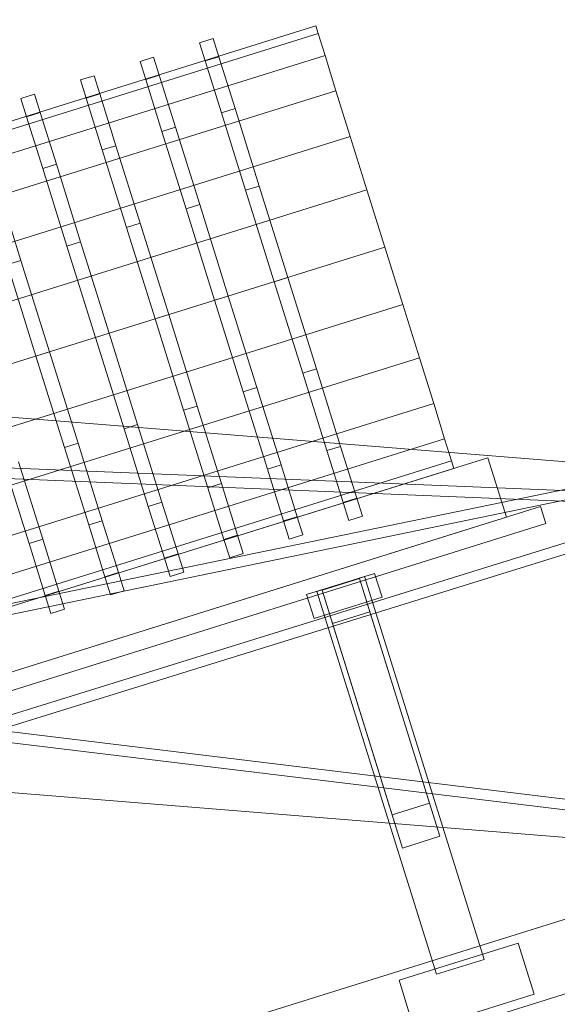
# Model space of a CAD drawing. Header units: millimetres. Extents: x -2233 to 61924, y -68080 to 6847.
# Tile 835 of 1056: x 23929 to 24231, y 3079 to 3631. Entities that reach past the tile are written whole.
import ezdxf

# ---------------------------------------------------------------- set-up
doc = ezdxf.new("R2010")
doc.units = ezdxf.units.MM
doc.layers.add('COTAS_P', color=1, linetype='Continuous', lineweight=0)
doc.layers.add('lateral_C02', color=7, linetype='Continuous', lineweight=0)
doc.dimstyles.new('R19_100', dxfattribs={"dimtxt": 250, "dimasz": 150, "dimexe": 150, "dimexo": 80, "dimgap": 100, "dimtad": 1, "dimtih": 1, "dimtoh": 1, "dimdsep": 46, "dimcen": 0.09, "dimadec": 0, "dimazin": 0, "dimtfac": 1, "dimtdec": 4, "dimtofl": 0, "dimtmove": 0, "dimatfit": 3, "dimfxl": 1, "dimtolj": 1, "dimtzin": 0, "dimarcsym": 0})

# ---------------------------------------------------------------- blocks, each defined once
blk = doc.blocks.new('DIM_R28_4')
at = {"layer": 'COTAS_P'}
for p, q in [((15248.37, 1279.09), (24311.82, 4109.09)), ((24311.82, 4109.09), (24155.23, 4107.34)), ((24311.82, 4109.09), (24182.05, 4021.43)), ((24580.07, 3250), (24311.82, 4109.09)), ((15248.37, 1279.09), (15378.14, 1366.76)), ((15248.37, 1279.09), (15404.97, 1280.85)), ((15516.62, 420), (15248.37, 1279.09))]:
    blk.add_line(p, q, dxfattribs=at)
blk.add_text('9495 P', height=250, rotation=17.3406, dxfattribs=at).set_placement((19750.29, 2789.55))

msp = doc.modelspace()

# ---------------------------------------------------------------- linework, layer by layer
at = {"layer": 'lateral_C02'}
for p, q in [((23637.275, 3484.665), (24095.459, 3627.73)), ((24096.779, 3623.501), (24095.459, 3627.73)), ((23638.595, 3480.436), (24096.779, 3623.501)), ((24030.314, 3618.284), (24037.95, 3620.668)), ((24033.499, 3608.082), (24030.314, 3618.284)), ((24041.135, 3610.466), (24037.95, 3620.668)), ((24100.65, 3611.104), (24096.779, 3623.501)), ((23642.466, 3468.04), (24100.65, 3611.104)), ((23996.904, 3607.852), (24004.541, 3610.236)), ((24000.09, 3597.65), (23996.904, 3607.852)), ((24007.726, 3600.035), (24004.541, 3610.236)), ((24033.499, 3608.082), (24041.135, 3610.466)), ((24042.57, 3579.03), (24033.499, 3608.082)), ((24050.206, 3581.415), (24041.135, 3610.466)), ((24106.808, 3591.384), (24100.65, 3611.104)), ((23963.495, 3597.42), (23971.131, 3599.804)), ((23966.68, 3587.218), (23963.495, 3597.42)), ((23974.317, 3589.603), (23971.131, 3599.804)), ((24000.09, 3597.65), (24007.726, 3600.035)), ((24009.161, 3568.599), (24000.09, 3597.65)), ((24016.797, 3570.983), (24007.726, 3600.035)), ((23648.624, 3448.319), (24106.808, 3591.384)), ((24114.832, 3565.684), (24106.808, 3591.384)), ((23930.086, 3586.988), (23937.722, 3589.373)), ((23933.271, 3576.787), (23930.086, 3586.988)), ((23940.908, 3579.171), (23937.722, 3589.373)), ((23966.68, 3587.218), (23974.317, 3589.603)), ((23975.752, 3558.167), (23966.68, 3587.218)), ((23983.388, 3560.551), (23974.317, 3589.603)), ((24042.57, 3579.03), (24050.206, 3581.415)), ((24063.782, 3537.936), (24050.206, 3581.415)), ((23933.271, 3576.787), (23940.908, 3579.171)), ((23942.342, 3547.735), (23933.271, 3576.787)), ((23949.979, 3550.119), (23940.908, 3579.171)), ((24056.146, 3535.552), (24042.57, 3579.03)), ((24009.161, 3568.599), (24016.797, 3570.983)), ((24022.737, 3525.12), (24009.161, 3568.599)), ((24030.373, 3527.504), (24016.797, 3570.983)), ((23656.648, 3422.619), (24114.832, 3565.684)), ((24124.177, 3535.755), (24114.832, 3565.684)), ((23975.752, 3558.167), (23983.388, 3560.551)), ((23989.328, 3514.688), (23975.752, 3558.167)), ((23996.964, 3517.072), (23983.388, 3560.551)), ((23942.342, 3547.735), (23949.979, 3550.119)), ((23955.918, 3504.256), (23942.342, 3547.735)), ((23963.555, 3506.641), (23949.979, 3550.119)), ((23665.993, 3392.691), (24124.177, 3535.755)), ((23930.145, 3496.209), (23916.57, 3539.688)), ((24056.146, 3535.552), (24063.782, 3537.936)), ((24072.16, 3484.265), (24056.146, 3535.552)), ((24079.796, 3486.649), (24063.782, 3537.936)), ((24134.206, 3503.638), (24124.177, 3535.755)), ((24022.737, 3525.12), (24030.373, 3527.504)), ((24038.751, 3473.833), (24022.737, 3525.12)), ((24046.387, 3476.217), (24030.373, 3527.504)), ((23989.328, 3514.688), (23996.964, 3517.072)), ((24005.342, 3463.401), (23989.328, 3514.688)), ((24012.978, 3465.786), (23996.964, 3517.072)), ((24134.206, 3503.638), (23676.022, 3360.573)), ((23955.918, 3504.256), (23963.555, 3506.641)), ((23971.932, 3452.969), (23955.918, 3504.256)), ((23979.569, 3455.354), (23963.555, 3506.641)), ((24134.206, 3503.638), (24144.234, 3471.521)), ((23922.509, 3493.824), (23930.145, 3496.209)), ((23938.523, 3442.538), (23922.509, 3493.824)), ((23946.159, 3444.922), (23930.145, 3496.209)), ((24079.796, 3486.649), (24072.16, 3484.265)), ((24079.796, 3486.649), (24095.81, 3435.362)), ((24088.174, 3432.978), (24072.16, 3484.265)), ((24046.387, 3476.217), (24038.751, 3473.833)), ((24046.387, 3476.217), (24062.401, 3424.931)), ((23686.05, 3328.456), (24144.234, 3471.521)), ((24054.765, 3422.546), (24038.751, 3473.833)), ((24144.234, 3471.521), (24153.579, 3441.592)), ((24012.978, 3465.786), (24005.342, 3463.401)), ((24012.978, 3465.786), (24028.992, 3414.499)), ((24021.355, 3412.114), (24005.342, 3463.401)), ((23979.569, 3455.354), (23971.932, 3452.969)), ((23987.946, 3401.683), (23971.932, 3452.969)), ((23979.569, 3455.354), (23995.583, 3404.067)), ((23695.395, 3298.528), (24153.579, 3441.592)), ((23946.159, 3444.922), (23938.523, 3442.538)), ((23954.537, 3391.251), (23938.523, 3442.538)), ((23946.159, 3444.922), (23962.173, 3393.635)), ((24153.579, 3441.592), (24161.604, 3415.892)), ((23589.024, 3435.427), (24588.525, 3354.659)), ((24088.174, 3432.978), (24095.81, 3435.362)), ((24088.174, 3432.978), (24101.75, 3389.499)), ((24095.81, 3435.362), (24109.386, 3391.884)), ((24524.933, 3427.641), (23830.921, 3284.307)), ((23851.323, 3218.571), (24524.933, 3427.641)), ((24054.765, 3422.546), (24062.401, 3424.931)), ((24062.401, 3424.931), (24075.977, 3381.452)), ((23832.7, 3278.577), (24526.711, 3421.91)), ((24526.711, 3421.91), (23853.102, 3212.841)), ((24054.765, 3422.546), (24068.341, 3379.067)), ((23703.42, 3272.827), (24161.604, 3415.892)), ((24021.355, 3412.114), (24028.992, 3414.499)), ((24028.992, 3414.499), (24042.568, 3371.02)), ((24161.604, 3415.892), (24167.761, 3396.172)), ((24021.355, 3412.114), (24034.931, 3368.636)), ((23987.946, 3401.683), (23995.583, 3404.067)), ((23995.583, 3404.067), (24009.159, 3360.588)), ((23987.946, 3401.683), (24001.522, 3358.204)), ((23583.132, 3393.716), (24584.262, 3352.915)), ((23709.577, 3253.107), (24167.761, 3396.172)), ((23954.537, 3391.251), (23962.173, 3393.635)), ((23962.173, 3393.635), (23975.749, 3350.156)), ((24101.75, 3389.499), (24109.386, 3391.884)), ((24109.386, 3391.884), (24118.457, 3362.832)), ((24167.761, 3396.172), (24171.632, 3383.775)), ((23582.888, 3387.721), (24584.017, 3346.92)), ((23954.537, 3391.251), (23968.113, 3347.772)), ((24101.75, 3389.499), (24110.821, 3360.448)), ((23695.678, 3230.521), (24192.043, 3385.508)), ((23713.448, 3240.71), (24171.632, 3383.775)), ((23921.128, 3380.819), (23934.704, 3337.34)), ((23928.764, 3383.203), (23942.34, 3339.725)), ((24068.341, 3379.067), (24075.977, 3381.452)), ((24075.977, 3381.452), (24085.048, 3352.4)), ((24171.632, 3383.775), (24172.952, 3379.547)), ((24202.475, 3352.098), (24192.043, 3385.508)), ((23714.769, 3236.482), (24172.952, 3379.547)), ((24068.341, 3379.067), (24077.412, 3350.016)), ((24034.931, 3368.636), (24042.568, 3371.02)), ((24042.568, 3371.02), (24051.639, 3341.968)), ((24034.931, 3368.636), (24044.003, 3339.584)), ((24001.522, 3358.204), (24009.159, 3360.588)), ((24009.159, 3360.588), (24018.23, 3331.537)), ((24110.821, 3360.448), (24118.457, 3362.832)), ((24110.821, 3360.448), (24114.006, 3350.246)), ((24118.457, 3362.832), (24121.643, 3352.63)), ((23496.108, 3131.54), (24221.566, 3358.059)), ((24001.522, 3358.204), (24010.593, 3329.152)), ((24224.547, 3348.514), (24221.566, 3358.059)), ((23499.089, 3121.995), (24224.547, 3348.514)), ((23706.109, 3197.112), (24202.475, 3352.098)), ((23968.113, 3347.772), (23975.749, 3350.156)), ((23968.113, 3347.772), (23977.184, 3318.72)), ((23975.749, 3350.156), (23984.82, 3321.105)), ((24077.412, 3350.016), (24085.048, 3352.4)), ((24077.412, 3350.016), (24080.597, 3339.814)), ((24085.048, 3352.4), (24088.234, 3342.199)), ((24114.006, 3350.246), (24121.643, 3352.63)), ((24044.003, 3339.584), (24051.639, 3341.968)), ((24051.639, 3341.968), (24054.824, 3331.767)), ((24080.597, 3339.814), (24088.234, 3342.199)), ((23934.704, 3337.34), (23942.34, 3339.725)), ((23934.704, 3337.34), (23943.775, 3308.288)), ((23942.34, 3339.725), (23951.411, 3310.673)), ((24044.003, 3339.584), (24047.188, 3329.382)), ((24010.593, 3329.152), (24018.23, 3331.537)), ((24018.23, 3331.537), (24021.415, 3321.335)), ((24047.188, 3329.382), (24054.824, 3331.767)), ((24010.593, 3329.152), (24013.779, 3318.951)), ((23977.184, 3318.72), (23984.82, 3321.105)), ((23984.82, 3321.105), (23988.006, 3310.903)), ((24013.779, 3318.951), (24021.415, 3321.335)), ((24090.314, 3308.696), (24128.496, 3320.618)), ((24132.668, 3307.254), (24128.496, 3320.618)), ((23977.184, 3318.72), (23980.369, 3308.519)), ((24096.041, 3310.484), (24122.768, 3318.83)), ((24098.986, 3311.118), (24119.986, 3317.675)), ((24119.986, 3317.675), (24125.784, 3299.105)), ((24159.329, 3191.675), (24119.986, 3317.675)), ((24189.83, 3104.056), (24122.768, 3318.83)), ((23943.775, 3308.288), (23951.411, 3310.673)), ((23951.411, 3310.673), (23954.597, 3300.471)), ((23980.369, 3308.519), (23988.006, 3310.903)), ((24096.041, 3310.484), (24163.103, 3095.71)), ((24104.784, 3292.548), (24098.986, 3311.118)), ((24098.986, 3311.118), (24138.329, 3185.117)), ((23943.775, 3308.288), (23946.96, 3298.087)), ((24090.314, 3308.696), (24094.486, 3295.332)), ((24094.486, 3295.332), (24132.668, 3307.254)), ((23946.96, 3298.087), (23954.597, 3300.471)), ((24125.784, 3299.105), (24104.784, 3292.548)), ((24165.127, 3173.104), (24125.784, 3299.105)), ((24144.127, 3166.547), (24104.784, 3292.548)), ((23573.713, 3274.182), (24568.404, 3153.704)), ((23572.992, 3268.225), (24567.683, 3147.747)), ((23572.11, 3226.109), (24571.61, 3145.341)), ((24159.329, 3191.675), (24138.329, 3185.117)), ((24165.127, 3173.104), (24159.329, 3191.675)), ((24138.329, 3185.117), (24144.127, 3166.547)), ((24144.127, 3166.547), (24165.127, 3173.104)), ((23921.126, 3028.536), (24245.673, 3129.873)), ((24142.163, 3092.315), (24208.981, 3113.179)), ((24217.923, 3084.542), (24208.981, 3113.179)), ((24163.103, 3095.71), (24189.83, 3104.056)), ((23933.048, 2990.354), (24257.595, 3091.691)), ((24142.163, 3092.315), (24151.104, 3063.679)), ((24151.104, 3063.679), (24217.923, 3084.542))]:
    msp.add_line(p, q, dxfattribs=at)

# ---------------------------------------------------------------- dimensions: what is measured, and where the dimension line sits
at = {"layer": 'COTAS_P'}
dim = msp.add_aligned_dim(p1=(15516.618, 420), p2=(24580.067, 3250), distance=900, text='<> P', dimstyle='R19_100', dxfattribs=at)
dim.commit()
dim.dimension.update_dxf_attribs({"geometry": 'DIM_R28_4', "text_midpoint": (19780.096, 2694.095)})

doc.saveas('drawing.dxf')
